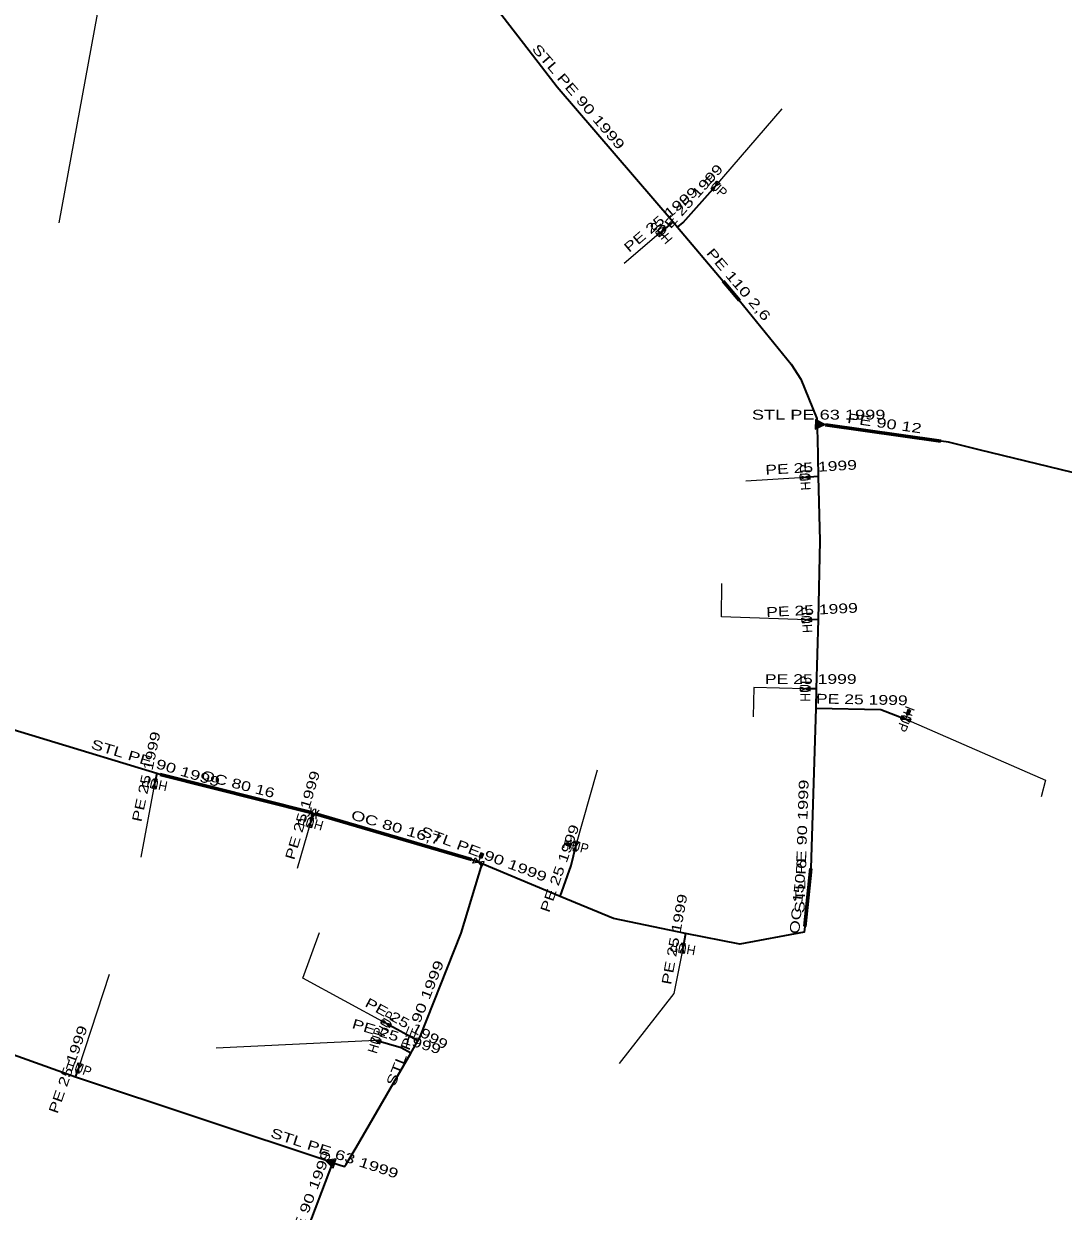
# Model space of a CAD drawing. Extents: x -737484 to -734496, y -1033882 to -1030666.
# Drawn here: x -735981.3 to -735874.4, y -1032119.4 to -1031997.2 of the extents above; entities that cross this region are included whole.
import ezdxf
from ezdxf.enums import TextEntityAlignment as Align

# ---------------------------------------------------------------- set-up
doc = ezdxf.new("R2010")
doc.units = 0
doc.header["$LTSCALE"] = 0.4
for name, color, linetype, lineweight in [('1', 7, 'Continuous', 13), ('18', 7, 'Continuous', 60), ('22', 7, 'Continuous', 25), ('5', 7, 'Continuous', 35), ('7', 7, 'Continuous', 35)]:
    doc.layers.add(name, color=color, linetype=linetype, lineweight=lineweight)
doc.layers.add('2', color=7, linetype='Continuous')

msp = doc.modelspace()

# ---------------------------------------------------------------- linework, layer by layer
at = {"layer": '1'}
for p, q in [((-735890.302, -1032068.249), (-735890.177, -1032067.922)), ((-735890.579, -1032068.759), (-735890.399, -1032068.292)), ((-735951.413, -1032077.984), (-735952.144, -1032078.775)), ((-735951.786, -1032077.841), (-735951.771, -1032078.918)), ((-735951.296, -1032077.981), (-735951.281, -1032079.058)), ((-735950.923, -1032078.124), (-735951.654, -1032078.915)), ((-735925.068, -1032081.608), (-735925.408, -1032081.523)), ((-735934.254, -1032082.983), (-735934.122, -1032082.659)), ((-735924.529, -1032081.82), (-735925.014, -1032081.699)), ((-735934.539, -1032083.489), (-735934.351, -1032083.025))]:
    msp.add_line(p, q, dxfattribs=at)
for points in [[(-735909.971, -1032013.452), (-735909.673, -1032013.72), (-735910.64, -1032014.195), (-735910.342, -1032014.463)], [(-735915.991, -1032019.131), (-735916.248, -1032018.825), (-735915.225, -1032018.488), (-735915.482, -1032018.182)], [(-735899.851, -1032037.932), (-735899.886, -1032038.932), (-735898.869, -1032038.467)], [(-735899.78, -1032038.773), (-735899.093, -1032038.459), (-735899.756, -1032038.098)], [(-735899.316, -1032038.451), (-735899.662, -1032038.263), (-735899.674, -1032038.616)], [(-735901.416, -1032044.122), (-735901.437, -1032043.723), (-735900.418, -1032044.07), (-735900.439, -1032043.671)], [(-735901.246, -1032058.782), (-735901.267, -1032058.383), (-735900.248, -1032058.73), (-735900.269, -1032058.331)], [(-735901.409, -1032065.84), (-735901.409, -1032065.44), (-735900.409, -1032065.84), (-735900.409, -1032065.44)], [(-735890.22, -1032067.825), (-735890.36, -1032067.771), (-735890.539, -1032068.238), (-735890.399, -1032068.292)], [(-735890.22, -1032067.825), (-735890.08, -1032067.879), (-735890.259, -1032068.345), (-735890.399, -1032068.292)], [(-735890.199, -1032067.874), (-735890.129, -1032067.901), (-735890.281, -1032068.297), (-735890.352, -1032068.27)], [(-735890.04, -1032068.751), (-735890.183, -1032069.124), (-735890.974, -1032068.393), (-735891.117, -1032068.766)], [(-735967.776, -1032075.948), (-735968.167, -1032075.865), (-735967.568, -1032074.97), (-735967.959, -1032074.887)], [(-735951.773, -1032079.932), (-735952.158, -1032079.822), (-735951.497, -1032078.971), (-735951.882, -1032078.861)], [(-735925.499, -1032081.578), (-735925.535, -1032081.723), (-735925.05, -1032081.844), (-735925.014, -1032081.699)], [(-735925.499, -1032081.578), (-735925.463, -1032081.432), (-735924.977, -1032081.553), (-735925.014, -1032081.699)], [(-735925.453, -1032081.551), (-735925.435, -1032081.478), (-735925.022, -1032081.581), (-735925.041, -1032081.654)], [(-735924.601, -1032081.286), (-735924.212, -1032081.383), (-735924.843, -1032082.256), (-735924.454, -1032082.353)], [(-735934.164, -1032082.561), (-735934.303, -1032082.505), (-735934.49, -1032082.969), (-735934.351, -1032083.025)], [(-735934.164, -1032082.561), (-735934.025, -1032082.618), (-735934.212, -1032083.081), (-735934.351, -1032083.025)], [(-735934.144, -1032082.61), (-735934.074, -1032082.639), (-735934.233, -1032083.033), (-735934.303, -1032083.004)], [(-735935.113, -1032083.59), (-735934.898, -1032083.03), (-735934.179, -1032083.949), (-735933.964, -1032083.389)], [(-735913.417, -1032092.865), (-735913.811, -1032092.795), (-735913.244, -1032091.88), (-735913.638, -1032091.81)], [(-735944.572, -1032099.991), (-735944.378, -1032099.641), (-735943.697, -1032100.476), (-735943.503, -1032100.126)], [(-735945.634, -1032101.845), (-735945.517, -1032101.462), (-735944.678, -1032102.137), (-735944.561, -1032101.754)], [(-735975.694, -1032104.1), (-735975.316, -1032104.23), (-735976.019, -1032105.045), (-735975.641, -1032105.175)], [(-735949.494, -1032114.929), (-735949.185, -1032113.977), (-735950.291, -1032114.144)], [(-735949.331, -1032114.101), (-735950.078, -1032114.213), (-735949.54, -1032114.744)], [(-735949.866, -1032114.282), (-735949.585, -1032114.559), (-735949.475, -1032114.223)]]:
    msp.add_lwpolyline(points, close=True, dxfattribs=at)
at = {"layer": '18'}
for p, q in [((-735909.379, -1032023.719), (-735907.692, -1032025.698)), ((-735898.839, -1032038.479), (-735886.959, -1032040.177)), ((-735967.279, -1032074.439), (-735951.772, -1032078.38)), ((-735935.269, -1032083.209), (-735951.296, -1032078.516)), ((-735900.359, -1032084.119), (-735900.968, -1032090.087))]:
    msp.add_line(p, q, dxfattribs=at)
at = {"layer": '22'}
for p, q in [((-735968.808, -1031969.028), (-735977.725, -1032017.729)), ((-735910.158, -1032013.959), (-735903.301, -1032006)), ((-735915.737, -1032018.657), (-735919.543, -1032021.9)), ((-735900.929, -1032043.898), (-735907.045, -1032044.278)), ((-735924.528, -1032081.82), (-735922.299, -1032073.982)), ((-735967.869, -1032075.42), (-735969.281, -1032082.942)), ((-735951.828, -1032079.398), (-735953.21, -1032084.133)), ((-735975.669, -1032104.639), (-735972.495, -1032094.973)), ((-735945.099, -1032101.8), (-735961.534, -1032102.592))]:
    msp.add_line(p, q, dxfattribs=at)
for points in [[(-735900.759, -1032058.558), (-735909.551, -1032058.253), (-735909.488, -1032054.806)], [(-735900.91, -1032065.64), (-735906.2, -1032065.522), (-735906.263, -1032068.53)], [(-735890.58, -1032068.759), (-735876.194, -1032075.048), (-735876.632, -1032076.74)], [(-735944.038, -1032100.059), (-735952.599, -1032095.403), (-735950.897, -1032090.709)], [(-735913.529, -1032092.338), (-735914.437, -1032096.981), (-735920.075, -1032104.188)]]:
    msp.add_lwpolyline(points, dxfattribs=at)
at = {"layer": '5'}
for p, q in [((-735899.369, -1032038.45), (-735899.71, -1032038.45)), ((-735949.51, -1032114.4), (-735949.816, -1032114.299))]:
    msp.add_line(p, q, dxfattribs=at)
for points in [[(-735951.09, -1031973.569), (-735951.4, -1031974.81), (-735945.26, -1031979.23), (-735937.51, -1031989.38), (-735929.326, -1032000), (-735926.46, -1032003.72), (-735914.52, -1032017.62), (-735914.05, -1032018.15), (-735909.38, -1032023.72), (-735907.71, -1032025.68), (-735902.38, -1032032.27), (-735901.38, -1032033.8), (-735899.73, -1032037.83), (-735899.71, -1032038.45)], [(-735847.12, -1032009.31), (-735848.66, -1032013.51), (-735851.89, -1032014.55), (-735853.06, -1032021), (-735857.68, -1032040.1), (-735860.16, -1032046.61), (-735883.03, -1032041.05), (-735886.19, -1032040.28), (-735886.95, -1032040.18), (-735898.84, -1032038.48), (-735899.369, -1032038.45)], [(-735899.71, -1032038.45), (-735899.66, -1032039.82), (-735899.59, -1032043.82), (-735899.41, -1032050.43), (-735899.59, -1032058.5), (-735899.79, -1032065.64), (-735899.83, -1032067.65), (-735900.36, -1032084.12), (-735900.97, -1032090.09), (-735901.03, -1032090.67), (-735907.66, -1032091.89), (-735913.25, -1032090.82), (-735920.64, -1032089.28), (-735926.14, -1032087), (-735934.15, -1032083.64)], [(-735934.539, -1032083.49), (-735935.07, -1032083.29), (-735935.27, -1032083.21), (-735951.29, -1032078.52), (-735951.55, -1032078.45), (-735951.78, -1032078.38), (-735967.28, -1032074.44), (-735967.42, -1032074.41), (-735967.64, -1032074.36), (-735990.24, -1032067.51), (-735994.68, -1032066.65), (-736001.699, -1032065.656)], [(-735949.816, -1032114.299), (-735976, -1032105.59), (-736010.09, -1032093.38), (-736027.57, -1032086.98), (-736038.17, -1032082.27), (-736060.44, -1032072.76), (-736064.24, -1032072.87), (-736073.77, -1032073.16), (-736080.68, -1032073.48), (-736081.898, -1032073.549)], [(-735949.51, -1032114.4), (-735948.31, -1032114.78), (-735948.16, -1032114.53), (-735947.14, -1032112.8), (-735941.5, -1032103.12), (-735940.79, -1032101.83), (-735940.58, -1032101.49), (-735936.32, -1032090.77), (-735934.15, -1032083.64)], [(-735934.15, -1032083.64), (-735934.39, -1032083.55), (-735934.539, -1032083.49)], [(-735954.133, -1032125.373), (-735954.1, -1032125.31), (-735953.46, -1032124.18), (-735952.44, -1032122.06), (-735949.51, -1032114.4)]]:
    msp.add_lwpolyline(points, dxfattribs=at)
at = {"layer": '7'}
for p, q in [((-735914.52, -1032017.62), (-735915.737, -1032018.657)), ((-735899.59, -1032043.82), (-735900.928, -1032043.897)), ((-735899.59, -1032058.5), (-735900.758, -1032058.557)), ((-735899.79, -1032065.64), (-735900.909, -1032065.64)), ((-735967.64, -1032074.36), (-735967.868, -1032075.418)), ((-735913.25, -1032090.82), (-735913.528, -1032092.338)), ((-735940.79, -1032101.83), (-735944.038, -1032100.059)), ((-735976, -1032105.59), (-735975.668, -1032104.638))]:
    msp.add_line(p, q, dxfattribs=at)
for points in [[(-735914.05, -1032018.15), (-735913.48, -1032017.7), (-735910.157, -1032013.958)], [(-735899.83, -1032067.65), (-735893.14, -1032067.78), (-735890.579, -1032068.759)], [(-735951.55, -1032078.45), (-735951.64, -1032078.76), (-735951.828, -1032079.397)], [(-735926.14, -1032087), (-735925.02, -1032083.81), (-735924.528, -1032081.82)], [(-735941.5, -1032103.12), (-735942.5, -1032102.58), (-735945.098, -1032101.8)]]:
    msp.add_lwpolyline(points, dxfattribs=at)

# ---------------------------------------------------------------- texts
at = {"layer": '18'}
for s, rotation, width, p in [('PE 110 2,6', 310.446, 1.4, (-735908.1547, -1032024.3841)), ('PE 90 12', 351.866, 1.4, (-735892.8277, -1032038.8326)), ('OC 80 16', 345.741, 1.35, (-735959.4017, -1032075.9246)), ('OC 80 16,7', 343.679, 1.4, (-735943.1415, -1032080.3826)), ('OC 150 6', 84.173, 1.35, (-735901.1605, -1032087.0518))]:
    msp.add_text(s, height=1, rotation=rotation, dxfattribs=dict(at, width=width)).set_placement(p, align=Align.CENTER)
at = {"layer": '2', "width": 0.95}
for rotation, p in [(318, (-735910.4911, -1032014.3287)), (130, (-735915.3536, -1032018.3349)), (93, (-735900.4285, -1032043.8697)), (93, (-735900.2585, -1032058.5297)), (90, (-735900.409, -1032065.6395)), (249, (-735891.0453, -1032068.5793)), (168, (-735967.7635, -1032074.9282)), (164, (-735951.6897, -1032078.9162)), (346, (-735924.6485, -1032082.305)), (170, (-735913.4407, -1032091.8446)), (61, (-735943.5999, -1032100.3009)), (73, (-735944.6192, -1032101.9457)), (341, (-735975.8303, -1032105.11))]:
    msp.add_text('HUP', height=1, rotation=rotation, dxfattribs=at).set_placement(p, align=Align.CENTER)
at = {"layer": '5', "width": 1.4}
for s, rotation, p in [('STL PE 90 1999', 310.662, (-735924.6349, -1032005.0767)), ('STL PE 90 1999', 343.138, (-735967.9155, -1032073.7535)), ('STL PE 90 1999', 88.157, (-735900.7868, -1032081.8636)), ('STL PE 90 1999', 339.444, (-735934.1691, -1032083.0976)), ('STL PE 90 1999', 68.328, (-735940.6091, -1032100.2106)), ('STL PE 63 1999', 341.734, (-735949.5057, -1032113.874)), ('STL PE 90 1999', 69.068, (-735952.1067, -1032119.7896))]:
    msp.add_text(s, height=1, rotation=rotation, dxfattribs=at).set_placement(p, align=Align.CENTER)
msp.add_text('STL PE 63 1999', height=1, dxfattribs=at).set_placement((-735899.539, -1032037.95), align=Align.CENTER)
at = {"layer": '7', "width": 1.35}
for rotation, p in [(48.394, (-735912.4328, -1032015.768)), (40.434, (-735915.4523, -1032017.7575)), (3.294, (-735900.2867, -1032043.3593)), (2.794, (-735900.1979, -1032058.0291)), (358.887, (-735895.1042, -1032067.2412)), (77.839, (-735968.242, -1032074.7828)), (73.557, (-735952.1677, -1032078.7815)), (70.654, (-735925.7113, -1032084.2721)), (79.622, (-735913.8805, -1032091.4886)), (331.398, (-735942.1739, -1032100.5053)), (343.289, (-735943.1108, -1032101.8739)), (70.774, (-735976.3057, -1032104.9486))]:
    msp.add_text('PE 25 1999', height=1, rotation=rotation, dxfattribs=at).set_placement(p, align=Align.CENTER)
msp.add_text('PE 25 1999', height=1, dxfattribs=at).set_placement((-735900.349, -1032065.14), align=Align.CENTER)

doc.saveas('drawing.dxf')
